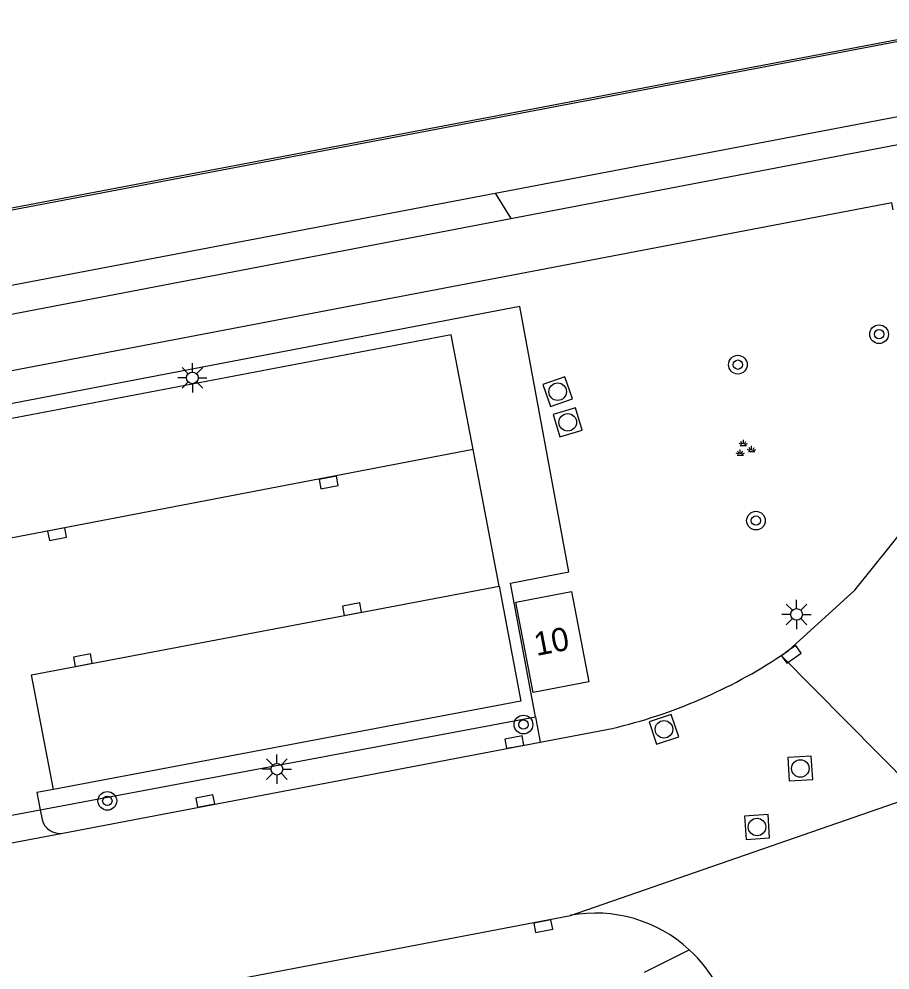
# Model space of a CAD drawing. Extents: x 132999 to 136000, y 398499 to 400501.
# Drawn here: x 133818.66 to 133855.9, y 398853.67 to 398894.33 of the extents above; entities that cross this region are included whole.
import ezdxf

# ---------------------------------------------------------------- set-up
doc = ezdxf.new("R2010")
doc.units = 0
for name, color, linetype in [('gg-afsc-hekwerk', 7, 'Continuous'), ('gg-anno-huisnummerreeks BGT', 7, 'Continuous'), ('gg-bbg-hoofdgebouw', 7, 'Continuous'), ('gg-knt-verharding', 7, 'Continuous'), ('gg-knt-verharding nz', 7, 'Continuous'), ('gg-kntw-kademuur', 7, 'Continuous'), ('gt-grn-groengrens', 7, 'Continuous'), ('gt-grn-weggrens', 7, 'Continuous'), ('gt-symb-boom', 7, 'Continuous'), ('gt-symb-groenvak', 7, 'Continuous'), ('gt-symb-kolk', 7, 'Continuous'), ('gt-symb-lichtmast', 7, 'Continuous'), ('gt-symb-rioolschacht', 7, 'Continuous')]:
    doc.layers.add(name, color=color, linetype=linetype)

# ---------------------------------------------------------------- blocks, each defined once
blk = doc.blocks.new('gt0-BOOM')
at = {"layer": 'gt-symb-boom'}
for radius in [0.4, 0.2]:
    blk.add_circle((0, 0), radius, dxfattribs=at)
blk = doc.blocks.new('gt0-KOLK')
at = {"layer": 'gt-symb-kolk'}
blk.add_lwpolyline([(0, 0), (0.375, 0), (0.375, 0.4), (-0.375, 0.4), (-0.375, 0), (0, 0)], dxfattribs=at)
blk = doc.blocks.new('gt0-RS')
at = {"layer": 'gt-symb-rioolschacht'}
blk.add_lwpolyline([(-0.5, -0.5), (0.5, -0.5), (0.5, 0.5), (-0.5, 0.5)], close=True, dxfattribs=at)
blk.add_circle((0, 0), 0.375, dxfattribs=at)
blk = doc.blocks.new('gt0-GRVAK')
at = {"layer": 'gt-symb-groenvak'}
for p, q in [((-0.11, 0.189), (-0.228, 0.24)), ((-0.182, 0.153), (0.088, 0.153)), ((-0.091, 0.211), (-0.156, 0.322)), ((-0.047, 0.214), (-0.047, 0.393)), ((-0.004, 0.211), (0.061, 0.322)), ((0.015, 0.189), (0.133, 0.24)), ((0.262, -0.052), (0.197, 0.059)), ((0.305, -0.049), (0.305, 0.13)), ((0.349, -0.052), (0.414, 0.059)), ((-0.245, -0.228), (-0.363, -0.177)), ((-0.318, -0.264), (-0.047, -0.264)), ((-0.226, -0.206), (-0.291, -0.095)), ((-0.183, -0.203), (-0.183, -0.024)), ((-0.139, -0.206), (-0.074, -0.095)), ((-0.12, -0.228), (-0.002, -0.177)), ((0.243, -0.074), (0.125, -0.023)), ((0.17, -0.11), (0.441, -0.11)), ((0.368, -0.074), (0.486, -0.023))]:
    blk.add_line(p, q, dxfattribs=at)
blk = doc.blocks.new('gt0-LMAST')
at = {"layer": 'gt-symb-lichtmast'}
for p, q in [((-0.182, 0.173), (-0.447, 0.438)), ((-0.005, 0.246), (-0.005, 0.621)), ((0.172, 0.173), (0.437, 0.438)), ((-0.255, -0.004), (-0.63, -0.004)), ((-0.182, -0.181), (-0.447, -0.446)), ((-0.005, -0.254), (-0.005, -0.629)), ((0.437, -0.446), (0.172, -0.181)), ((0.245, -0.004), (0.62, -0.004))]:
    blk.add_line(p, q, dxfattribs=at)
blk.add_circle((-0.005, -0.004), 0.25, dxfattribs=at)

msp = doc.modelspace()

# ---------------------------------------------------------------- linework, layer by layer
at = {"layer": 'gg-afsc-hekwerk'}
for p, q in [((133819.572, 398860.52), (133840.744, 398864.49)), ((133814.307, 398859.533), (133819.572, 398860.52))]:
    msp.add_line(p, q, dxfattribs=at)
msp.add_lwpolyline([(133840.744, 398864.49), (133839.67, 398870.214), (133842.17, 398870.698), (133840.075, 398882.042), (133814.871, 398877.227)], dxfattribs=at)
at = {"layer": 'gg-bbg-hoofdgebouw'}
msp.add_lwpolyline([(133839.904, 398869.401), (133842.281, 398869.854), (133843.017, 398865.994), (133840.64, 398865.541), (133839.904, 398869.401)], dxfattribs=at)
at = {"layer": 'gg-knt-verharding'}
for p, q in [((133839.02, 398886.886), (133858.305, 398890.558)), ((133839.692, 398885.8), (133858.524, 398889.409)), ((133788.774, 398877.318), (133839.02, 398886.886)), ((133814.16, 398880.907), (133839.692, 398885.8)), ((133839.184, 398870.085), (133838.072, 398875.918)), ((133840.949, 398863.413), (133844.022, 398863.999)), ((133820.53, 398859.52), (133840.949, 398863.413)), ((133819.572, 398860.52), (133819.65, 398860.106)), ((133813.398, 398850.504), (133842.245, 398856.007))]:
    msp.add_line(p, q, dxfattribs=at)
for points in [[(133851.252, 398867.117), (133851.565, 398867.328), (133854.39, 398869.907), (133864.61, 398882.632)], [(133838.072, 398875.918), (133837.137, 398880.822), (133814.982, 398876.612)], [(133839.184, 398870.085), (133840.121, 398865.167), (133820.132, 398861.39)], [(133820.132, 398861.39), (133819.432, 398861.258), (133819.572, 398860.52)]]:
    msp.add_lwpolyline(points, dxfattribs=at)
for centre, radius, start, end in [((133838.91, 398885.794), 22.386, 283.1999, 303.4572), ((133820.405, 398860.286), 0.776, 193.3808, 279.2991), ((133843.304, 398850.175), 5.928, 47.3697, 100.2956), ((133843.305, 398850.174), 5.928, 9.6902, 47.3754)]:
    msp.add_arc(centre, radius, start, end, dxfattribs=at)
at = {"layer": 'gg-knt-verharding nz'}
msp.add_line((133813.804, 398858.258), (133820.53, 398859.52), dxfattribs=at)
for points in [[(133838.072, 398875.918), (133815.926, 398871.683), (133815.892, 398871.859)], [(133820.132, 398861.39), (133819.201, 398866.291), (133839.184, 398870.085)]]:
    msp.add_lwpolyline(points, dxfattribs=at)
at = {"layer": 'gg-kntw-kademuur'}
for points in [[(133686.075, 398860.722), (133715.467, 398866.479), (133756.255, 398874.238), (133788.104, 398880.42), (133818.801, 398886.337), (133860.798, 398894.331)], [(133686.075, 398860.722), (133715.467, 398866.479), (133756.255, 398874.238), (133788.104, 398880.42), (133818.801, 398886.337), (133860.798, 398894.331)], [(133860.906, 398894.253), (133818.819, 398886.242), (133788.095, 398880.319)]]:
    msp.add_lwpolyline(points, dxfattribs=at)
at = {"layer": 'gt-grn-groengrens'}
msp.add_line((133840.744, 398864.49), (133840.949, 398863.413), dxfattribs=at)
msp.add_lwpolyline([(133856.027, 398886.172), (133855.97, 398886.47), (133814.613, 398878.577)], dxfattribs=at)
at = {"layer": 'gt-grn-weggrens'}
for p, q in [((133839.02, 398886.886), (133839.692, 398885.8)), ((133857.139, 398861.162), (133851.252, 398867.117)), ((133842.245, 398856.007), (133857.139, 398861.162)), ((133845.401, 398853.582), (133847.319, 398854.536))]:
    msp.add_line(p, q, dxfattribs=at)

# ---------------------------------------------------------------- block references
at = {"layer": 'gt-symb-boom'}
for p in [(133855.431, 398880.853), (133849.394, 398879.552), (133850.168, 398872.883), (133840.228, 398864.164), (133822.439, 398860.902)]:
    msp.add_blockref('gt0-BOOM', p, dxfattribs=at)
at = {"layer": 'gt-symb-groenvak'}
msp.add_blockref('gt0-GRVAK', (133849.679, 398875.947), dxfattribs=at)
at = {"layer": 'gt-symb-kolk'}
for p, rotation in [((133831.864, 398874.713), -168.9933358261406), ((133820.255, 398872.504), -169.1620895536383), ((133832.937, 398868.901), 10.714643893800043), ((133851.565, 398867.328), -144.32239791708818), ((133821.429, 398866.72), 10.7816167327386), ((133839.874, 398863.217), 10.658361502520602), ((133826.661, 398860.697), 10.8379104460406), ((133841.037, 398855.739), -169.28535610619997)]:
    msp.add_blockref('gt0-KOLK', p, dxfattribs=dict(at, rotation=rotation))
at = {"layer": 'gt-symb-lichtmast'}
for p in [(133826.079, 398878.992), (133851.908, 398868.878), (133829.695, 398862.26)]:
    msp.add_blockref('gt0-LMAST', p, dxfattribs=at)
at = {"layer": 'gt-symb-rioolschacht'}
for p, rotation in [((133841.692, 398878.395), -160.966920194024), ((133842.122, 398877.086), -163.32270606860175), ((133846.234, 398863.962), -161.51067367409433), ((133852.064, 398862.288), -176.61671238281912), ((133850.214, 398859.784), -86.61671238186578)]:
    msp.add_blockref('gt0-RS', p, dxfattribs=dict(at, rotation=rotation))

# ---------------------------------------------------------------- texts
at = {"layer": 'gg-anno-huisnummerreeks BGT'}
msp.add_text('10', height=1, rotation=10.8, dxfattribs=at).set_placement((133840.785, 398867.095))

doc.saveas('drawing.dxf')
